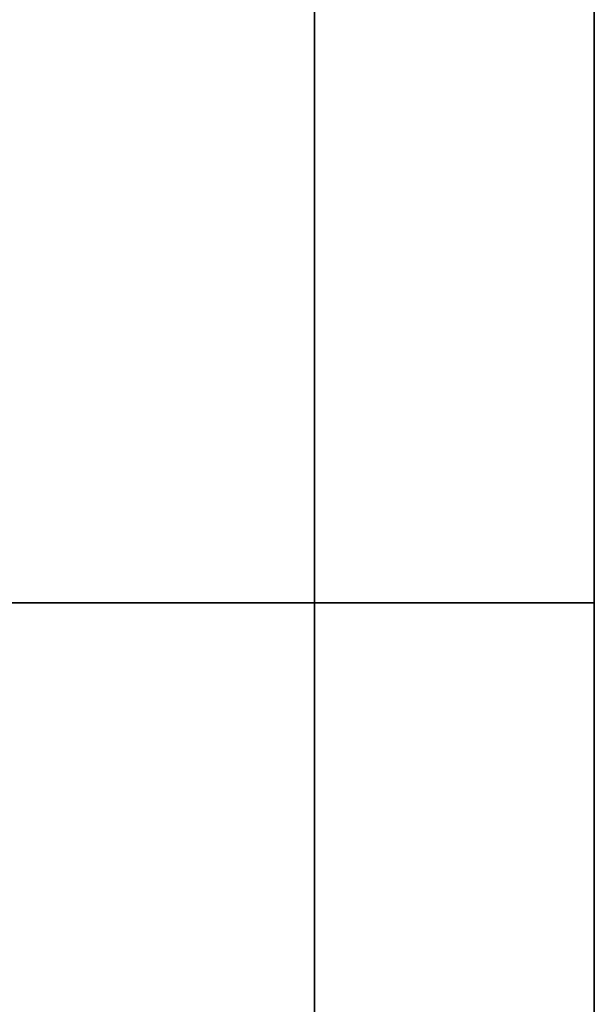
# Model space of a CAD drawing. Header units: millimetres. Extents: x 0 to 1524, y 0 to 1016.
# Tile 307 of 352: x 1394.555 to 1394.965, y 398.86 to 399.563. Entities that reach past the tile are written whole.
import ezdxf

# ---------------------------------------------------------------- set-up
doc = ezdxf.new("R2010")
doc.units = ezdxf.units.MM
doc.header["$LTSCALE"] = 83.82
doc.layers.get('0').update_dxf_attribs({"linetype": 'CONTINUOUS'})

msp = doc.modelspace()

# ---------------------------------------------------------------- linework, layer by layer
at = {"color": 7, "linetype": 'CONTINUOUS'}
for p, q in [((1394.76537, 399.30665), (1394.76537, 400.04665)), ((1394.76537, 400.04665), (1394.76537, 399.30665)), ((1394.76537, 399.30665), (1394.76537, 400.04665)), ((1394.76537, 400.04665), (1394.76537, 399.30665)), ((1394.76537, 399.30665), (1394.76537, 400.04665)), ((1394.76537, 400.04665), (1394.76537, 399.30665)), ((1394.76537, 399.30665), (1394.76537, 400.04665)), ((1394.76537, 400.04665), (1394.76537, 399.30665)), ((1394.96537, 400.04665), (1394.96537, 399.30665)), ((1394.96537, 399.30665), (1394.96537, 400.04665)), ((1394.96537, 400.04665), (1394.96537, 399.30665)), ((1394.96537, 399.30665), (1394.96537, 400.04665)), ((1394.96537, 400.04665), (1394.96537, 399.30665)), ((1394.96537, 399.30665), (1394.96537, 400.04665)), ((1394.96537, 400.04665), (1394.96537, 399.30665)), ((1394.96537, 399.30665), (1394.96537, 400.04665)), ((1394.76537, 399.94665), (1394.76537, 399.14665)), ((1394.76537, 399.14665), (1394.76537, 399.94665)), ((1394.76537, 399.94665), (1394.76537, 399.14665)), ((1394.76537, 399.14665), (1394.76537, 399.94665)), ((1394.76537, 399.94665), (1394.76537, 399.14665)), ((1394.76537, 399.14665), (1394.76537, 399.94665)), ((1394.76537, 399.94665), (1394.76537, 399.14665)), ((1394.76537, 399.14665), (1394.76537, 399.94665)), ((1394.96537, 399.14665), (1394.96537, 399.94665)), ((1394.96537, 399.94665), (1394.96537, 399.14665)), ((1394.96537, 399.14665), (1394.96537, 399.94665)), ((1394.96537, 399.94665), (1394.96537, 399.14665)), ((1394.96537, 399.14665), (1394.96537, 399.94665)), ((1394.96537, 399.94665), (1394.96537, 399.14665)), ((1394.96537, 399.14665), (1394.96537, 399.94665)), ((1394.96537, 399.94665), (1394.96537, 399.14665)), ((1394.76537, 399.00978), (1394.76537, 399.30665)), ((1394.76537, 399.30665), (1394.76537, 399.00978)), ((1394.76537, 399.00978), (1394.76537, 399.30665)), ((1394.76537, 399.30665), (1394.76537, 399.00978)), ((1394.76537, 399.00978), (1394.76537, 399.30665)), ((1394.76537, 399.30665), (1394.76537, 399.00978)), ((1394.76537, 399.00978), (1394.76537, 399.30665)), ((1394.76537, 399.30665), (1394.76537, 399.00978)), ((1394.96537, 399.30665), (1394.96537, 398.40665)), ((1394.96537, 398.40665), (1394.96537, 399.30665)), ((1394.96537, 399.30665), (1394.96537, 398.40665)), ((1394.96537, 398.40665), (1394.96537, 399.30665)), ((1394.96537, 399.30665), (1394.96537, 398.40665)), ((1394.96537, 398.40665), (1394.96537, 399.30665)), ((1394.96537, 399.30665), (1394.96537, 398.40665)), ((1394.96537, 398.40665), (1394.96537, 399.30665)), ((1394.96537, 399.14665), (1394.76537, 399.14665)), ((1394.76537, 399.14665), (1394.76537, 399.04665)), ((1394.76537, 399.14665), (1394.96537, 399.14665)), ((1394.76537, 399.04665), (1394.76537, 399.14665)), ((1394.76537, 399.14665), (1394.96537, 399.14665)), ((1394.96537, 399.14665), (1394.76537, 399.14665)), ((1394.96537, 399.14665), (1394.76537, 399.14665)), ((1394.76537, 399.14665), (1394.76537, 399.04665)), ((1394.76537, 399.14665), (1394.96537, 399.14665)), ((1394.76537, 399.04665), (1394.76537, 399.14665)), ((1394.76537, 399.14665), (1394.96537, 399.14665)), ((1394.96537, 399.14665), (1394.76537, 399.14665)), ((1394.96537, 399.14665), (1394.76537, 399.14665)), ((1394.76537, 399.14665), (1394.76537, 399.04665)), ((1394.76537, 399.14665), (1394.96537, 399.14665)), ((1394.76537, 399.04665), (1394.76537, 399.14665)), ((1394.76537, 399.14665), (1394.96537, 399.14665)), ((1394.96537, 399.14665), (1394.76537, 399.14665)), ((1394.96537, 399.14665), (1394.76537, 399.14665)), ((1394.76537, 399.14665), (1394.76537, 399.04665)), ((1394.76537, 399.14665), (1394.96537, 399.14665)), ((1394.76537, 399.04665), (1394.76537, 399.14665)), ((1394.76537, 399.14665), (1394.96537, 399.14665)), ((1394.96537, 399.14665), (1394.76537, 399.14665)), ((1394.96537, 399.04665), (1394.96537, 399.14665)), ((1394.96537, 399.14665), (1394.96537, 399.04665)), ((1394.96537, 399.04665), (1394.96537, 399.14665)), ((1394.96537, 399.14665), (1394.96537, 399.04665)), ((1394.96537, 399.04665), (1394.96537, 399.14665)), ((1394.96537, 399.14665), (1394.96537, 399.04665)), ((1394.96537, 399.04665), (1394.96537, 399.14665)), ((1394.96537, 399.14665), (1394.96537, 399.04665)), ((1394.76537, 399.04665), (1394.76537, 398.90665)), ((1394.76537, 398.90665), (1394.76537, 399.04665)), ((1394.76537, 399.04665), (1394.76537, 398.90665)), ((1394.76537, 398.90665), (1394.76537, 399.04665)), ((1394.76537, 399.04665), (1394.76537, 398.90665)), ((1394.76537, 398.90665), (1394.76537, 399.04665)), ((1394.76537, 399.04665), (1394.76537, 398.90665)), ((1394.76537, 398.90665), (1394.76537, 399.04665)), ((1394.96537, 398.90665), (1394.96537, 399.04665)), ((1394.96537, 399.04665), (1394.96537, 398.90665)), ((1394.96537, 398.90665), (1394.96537, 399.04665)), ((1394.96537, 399.04665), (1394.96537, 398.90665)), ((1394.96537, 398.90665), (1394.96537, 399.04665)), ((1394.96537, 399.04665), (1394.96537, 398.90665)), ((1394.96537, 398.90665), (1394.96537, 399.04665)), ((1394.96537, 399.04665), (1394.96537, 398.90665)), ((1394.76537, 398.40665), (1394.76537, 399.00978)), ((1394.76537, 399.00978), (1394.76537, 398.40665)), ((1394.76537, 398.40665), (1394.76537, 399.00978)), ((1394.76537, 399.00978), (1394.76537, 398.40665)), ((1394.76537, 398.40665), (1394.76537, 399.00978)), ((1394.76537, 399.00978), (1394.76537, 398.40665)), ((1394.76537, 398.40665), (1394.76537, 399.00978)), ((1394.76537, 399.00978), (1394.76537, 398.40665)), ((1394.76537, 398.90665), (1394.76537, 398.40665)), ((1394.76537, 398.40665), (1394.76537, 398.90665)), ((1394.76537, 398.90665), (1394.76537, 398.40665)), ((1394.76537, 398.40665), (1394.76537, 398.90665)), ((1394.76537, 398.90665), (1394.76537, 398.40665)), ((1394.76537, 398.40665), (1394.76537, 398.90665)), ((1394.76537, 398.90665), (1394.76537, 398.40665)), ((1394.76537, 398.40665), (1394.76537, 398.90665)), ((1394.96537, 398.40665), (1394.96537, 398.90665)), ((1394.96537, 398.90665), (1394.96537, 398.40665)), ((1394.96537, 398.40665), (1394.96537, 398.90665)), ((1394.96537, 398.90665), (1394.96537, 398.40665)), ((1394.96537, 398.40665), (1394.96537, 398.90665)), ((1394.96537, 398.90665), (1394.96537, 398.40665)), ((1394.96537, 398.40665), (1394.96537, 398.90665)), ((1394.96537, 398.90665), (1394.96537, 398.40665))]:
    msp.add_line(p, q, dxfattribs=at)
at = {"color": 6, "linetype": 'CONTINUOUS'}
for p, q in [((1394.76537, 399.14665), (1394.76537, 399.94665)), ((1394.76537, 399.94665), (1394.76537, 399.14665)), ((1394.76537, 399.94665), (1394.76537, 399.14665)), ((1394.76537, 399.94665), (1394.76537, 399.14665)), ((1394.76537, 399.14665), (1394.76537, 399.94665)), ((1394.76537, 399.94665), (1394.76537, 399.14665)), ((1394.76537, 399.94665), (1394.76537, 399.14665)), ((1394.76537, 399.94665), (1394.76537, 399.14665)), ((1394.76537, 399.14665), (1394.76537, 399.94665)), ((1394.76537, 399.94665), (1394.76537, 399.14665)), ((1394.76537, 399.94665), (1394.76537, 399.14665)), ((1394.76537, 399.94665), (1394.76537, 399.14665)), ((1394.76537, 399.14665), (1394.76537, 399.94665)), ((1394.76537, 399.94665), (1394.76537, 399.14665)), ((1394.76537, 399.94665), (1394.76537, 399.14665)), ((1394.76537, 399.94665), (1394.76537, 399.14665)), ((1394.96537, 399.94665), (1394.96537, 399.14665)), ((1394.96537, 399.14665), (1394.96537, 399.94665)), ((1394.96537, 399.94665), (1394.96537, 399.14665)), ((1394.96537, 399.14665), (1394.96537, 399.94665)), ((1394.96537, 399.94665), (1394.96537, 399.14665)), ((1394.96537, 399.14665), (1394.96537, 399.94665)), ((1394.96537, 399.94665), (1394.96537, 399.14665)), ((1394.96537, 399.14665), (1394.96537, 399.94665)), ((1392.92145, 399.14665), (1394.76537, 399.14665)), ((1394.76537, 399.14665), (1392.92145, 399.14665)), ((1392.92145, 399.14665), (1394.76537, 399.14665)), ((1394.76537, 399.14665), (1392.92145, 399.14665)), ((1392.92145, 399.14665), (1394.76537, 399.14665)), ((1394.76537, 399.14665), (1392.92145, 399.14665)), ((1392.92145, 399.14665), (1394.76537, 399.14665)), ((1394.76537, 399.14665), (1392.92145, 399.14665)), ((1394.76537, 399.14665), (1392.96537, 399.14665)), ((1392.96537, 399.14665), (1394.76537, 399.14665)), ((1394.76537, 399.14665), (1392.96537, 399.14665)), ((1392.96537, 399.14665), (1394.76537, 399.14665)), ((1394.76537, 399.14665), (1392.96537, 399.14665)), ((1392.96537, 399.14665), (1394.76537, 399.14665)), ((1394.76537, 399.14665), (1392.96537, 399.14665)), ((1392.96537, 399.14665), (1394.76537, 399.14665)), ((1394.76537, 399.14665), (1394.76537, 397.40665)), ((1394.76537, 397.40665), (1394.76537, 399.14665)), ((1394.76537, 399.14665), (1394.76537, 397.40665)), ((1394.76537, 397.40665), (1394.76537, 399.14665)), ((1394.76537, 399.14665), (1394.76537, 397.40665)), ((1394.76537, 397.40665), (1394.76537, 399.14665)), ((1394.76537, 399.14665), (1394.76537, 397.40665)), ((1394.76537, 397.40665), (1394.76537, 399.14665)), ((1394.76537, 399.14665), (1394.76537, 397.40665)), ((1394.76537, 397.40665), (1394.76537, 399.14665)), ((1394.76537, 399.14665), (1394.76537, 397.40665)), ((1394.76537, 397.40665), (1394.76537, 399.14665)), ((1394.76537, 399.14665), (1394.76537, 397.40665)), ((1394.76537, 397.40665), (1394.76537, 399.14665)), ((1394.76537, 399.14665), (1394.76537, 397.40665)), ((1394.76537, 397.40665), (1394.76537, 399.14665))]:
    msp.add_line(p, q, dxfattribs=at)
at = {"color": 7, "linetype": 'CONTINUOUS'}
for points in [[(1394.76537, 399.00665), (1394.76537, 399.03949), (1394.76537, 399.07108), (1394.76537, 399.10021), (1394.76537, 399.1262), (1394.76537, 399.14714), (1394.76537, 399.16273), (1394.76537, 399.17238), (1394.76537, 399.17571), (1394.76537, 399.17249), (1394.76537, 399.16296), (1394.76537, 399.14747), (1394.76537, 399.1262), (1394.76537, 399.1007), (1394.76537, 399.07162), (1394.76537, 399.04007), (1394.76537, 399.00665)], [(1394.76537, 399.00665), (1394.76537, 399.03949), (1394.76537, 399.07108), (1394.76537, 399.10021), (1394.76537, 399.1262), (1394.76537, 399.14714), (1394.76537, 399.16273), (1394.76537, 399.17238), (1394.76537, 399.17571), (1394.76537, 399.17249), (1394.76537, 399.16296), (1394.76537, 399.14747), (1394.76537, 399.1262), (1394.76537, 399.1007), (1394.76537, 399.07162), (1394.76537, 399.04007), (1394.76537, 399.00665)], [(1394.76537, 399.00665), (1394.76537, 399.03949), (1394.76537, 399.07108), (1394.76537, 399.10021), (1394.76537, 399.1262), (1394.76537, 399.14714), (1394.76537, 399.16273), (1394.76537, 399.17238), (1394.76537, 399.17571), (1394.76537, 399.17249), (1394.76537, 399.16296), (1394.76537, 399.14747), (1394.76537, 399.1262), (1394.76537, 399.1007), (1394.76537, 399.07162), (1394.76537, 399.04007), (1394.76537, 399.00665)], [(1394.76537, 399.00665), (1394.76537, 399.03949), (1394.76537, 399.07108), (1394.76537, 399.10021), (1394.76537, 399.1262), (1394.76537, 399.14714), (1394.76537, 399.16273), (1394.76537, 399.17238), (1394.76537, 399.17571), (1394.76537, 399.17249), (1394.76537, 399.16296), (1394.76537, 399.14747), (1394.76537, 399.1262), (1394.76537, 399.1007), (1394.76537, 399.07162), (1394.76537, 399.04007), (1394.76537, 399.00665)], [(1394.76537, 399.00665), (1394.76537, 399.03949), (1394.76537, 399.07108), (1394.76537, 399.10021), (1394.76537, 399.1262), (1394.76537, 399.14714), (1394.76537, 399.16273), (1394.76537, 399.17238), (1394.76537, 399.17571), (1394.76537, 399.17249), (1394.76537, 399.16296), (1394.76537, 399.14747), (1394.76537, 399.1262), (1394.76537, 399.1007), (1394.76537, 399.07162), (1394.76537, 399.04007), (1394.76537, 399.00665)], [(1394.76537, 399.00665), (1394.76537, 399.03949), (1394.76537, 399.07108), (1394.76537, 399.10021), (1394.76537, 399.1262), (1394.76537, 399.14714), (1394.76537, 399.16273), (1394.76537, 399.17238), (1394.76537, 399.17571), (1394.76537, 399.17249), (1394.76537, 399.16296), (1394.76537, 399.14747), (1394.76537, 399.1262), (1394.76537, 399.1007), (1394.76537, 399.07162), (1394.76537, 399.04007), (1394.76537, 399.00665)], [(1394.76537, 399.00665), (1394.76537, 399.03949), (1394.76537, 399.07108), (1394.76537, 399.10021), (1394.76537, 399.1262), (1394.76537, 399.14714), (1394.76537, 399.16273), (1394.76537, 399.17238), (1394.76537, 399.17571), (1394.76537, 399.17249), (1394.76537, 399.16296), (1394.76537, 399.14747), (1394.76537, 399.1262), (1394.76537, 399.1007), (1394.76537, 399.07162), (1394.76537, 399.04007), (1394.76537, 399.00665)], [(1394.76537, 399.00665), (1394.76537, 399.03949), (1394.76537, 399.07108), (1394.76537, 399.10021), (1394.76537, 399.1262), (1394.76537, 399.14714), (1394.76537, 399.16273), (1394.76537, 399.17238), (1394.76537, 399.17571), (1394.76537, 399.17249), (1394.76537, 399.16296), (1394.76537, 399.14747), (1394.76537, 399.1262), (1394.76537, 399.1007), (1394.76537, 399.07162), (1394.76537, 399.04007), (1394.76537, 399.00665)], [(1394.76537, 399.00665), (1394.76537, 398.97382), (1394.76537, 398.94223), (1394.76537, 398.9131), (1394.76537, 398.88711), (1394.76537, 398.86617), (1394.76537, 398.85058), (1394.76537, 398.84093), (1394.76537, 398.83759), (1394.76537, 398.84081), (1394.76537, 398.85035), (1394.76537, 398.86584), (1394.76537, 398.88711), (1394.76537, 398.91261), (1394.76537, 398.94169), (1394.76537, 398.97324), (1394.76537, 399.00665)], [(1394.76537, 399.00665), (1394.76537, 398.97382), (1394.76537, 398.94223), (1394.76537, 398.9131), (1394.76537, 398.88711), (1394.76537, 398.86617), (1394.76537, 398.85058), (1394.76537, 398.84093), (1394.76537, 398.83759), (1394.76537, 398.84081), (1394.76537, 398.85035), (1394.76537, 398.86584), (1394.76537, 398.88711), (1394.76537, 398.91261), (1394.76537, 398.94169), (1394.76537, 398.97324), (1394.76537, 399.00665)], [(1394.76537, 399.00665), (1394.76537, 398.97382), (1394.76537, 398.94223), (1394.76537, 398.9131), (1394.76537, 398.88711), (1394.76537, 398.86617), (1394.76537, 398.85058), (1394.76537, 398.84093), (1394.76537, 398.83759), (1394.76537, 398.84081), (1394.76537, 398.85035), (1394.76537, 398.86584), (1394.76537, 398.88711), (1394.76537, 398.91261), (1394.76537, 398.94169), (1394.76537, 398.97324), (1394.76537, 399.00665)], [(1394.76537, 399.00665), (1394.76537, 398.97382), (1394.76537, 398.94223), (1394.76537, 398.9131), (1394.76537, 398.88711), (1394.76537, 398.86617), (1394.76537, 398.85058), (1394.76537, 398.84093), (1394.76537, 398.83759), (1394.76537, 398.84081), (1394.76537, 398.85035), (1394.76537, 398.86584), (1394.76537, 398.88711), (1394.76537, 398.91261), (1394.76537, 398.94169), (1394.76537, 398.97324), (1394.76537, 399.00665)], [(1394.76537, 399.00665), (1394.76537, 398.97382), (1394.76537, 398.94223), (1394.76537, 398.9131), (1394.76537, 398.88711), (1394.76537, 398.86617), (1394.76537, 398.85058), (1394.76537, 398.84093), (1394.76537, 398.83759), (1394.76537, 398.84081), (1394.76537, 398.85035), (1394.76537, 398.86584), (1394.76537, 398.88711), (1394.76537, 398.91261), (1394.76537, 398.94169), (1394.76537, 398.97324), (1394.76537, 399.00665)], [(1394.76537, 399.00665), (1394.76537, 398.97382), (1394.76537, 398.94223), (1394.76537, 398.9131), (1394.76537, 398.88711), (1394.76537, 398.86617), (1394.76537, 398.85058), (1394.76537, 398.84093), (1394.76537, 398.83759), (1394.76537, 398.84081), (1394.76537, 398.85035), (1394.76537, 398.86584), (1394.76537, 398.88711), (1394.76537, 398.91261), (1394.76537, 398.94169), (1394.76537, 398.97324), (1394.76537, 399.00665)], [(1394.76537, 399.00665), (1394.76537, 398.97382), (1394.76537, 398.94223), (1394.76537, 398.9131), (1394.76537, 398.88711), (1394.76537, 398.86617), (1394.76537, 398.85058), (1394.76537, 398.84093), (1394.76537, 398.83759), (1394.76537, 398.84081), (1394.76537, 398.85035), (1394.76537, 398.86584), (1394.76537, 398.88711), (1394.76537, 398.91261), (1394.76537, 398.94169), (1394.76537, 398.97324), (1394.76537, 399.00665)], [(1394.76537, 399.00665), (1394.76537, 398.97382), (1394.76537, 398.94223), (1394.76537, 398.9131), (1394.76537, 398.88711), (1394.76537, 398.86617), (1394.76537, 398.85058), (1394.76537, 398.84093), (1394.76537, 398.83759), (1394.76537, 398.84081), (1394.76537, 398.85035), (1394.76537, 398.86584), (1394.76537, 398.88711), (1394.76537, 398.91261), (1394.76537, 398.94169), (1394.76537, 398.97324), (1394.76537, 399.00665)]]:
    msp.add_lwpolyline(points, dxfattribs=at)
at = {"color": 6, "linetype": 'CONTINUOUS'}
for points in [[(1394.76537, 399.14665), (1394.80422, 399.14665), (1394.84159, 399.14665), (1394.87605, 399.14665), (1394.9068, 399.14665), (1394.93157, 399.14665), (1394.95002, 399.14665), (1394.96143, 399.14665), (1394.96537, 399.14665)], [(1394.96537, 399.14665), (1394.96157, 399.14665), (1394.95028, 399.14665), (1394.93196, 399.14665), (1394.9068, 399.14665), (1394.87663, 399.14665), (1394.84223, 399.14665), (1394.80491, 399.14665), (1394.76537, 399.14665)], [(1394.76537, 399.14665), (1394.80422, 399.14665), (1394.84159, 399.14665), (1394.87605, 399.14665), (1394.9068, 399.14665), (1394.93157, 399.14665), (1394.95002, 399.14665), (1394.96143, 399.14665), (1394.96537, 399.14665)], [(1394.96537, 399.14665), (1394.96157, 399.14665), (1394.95028, 399.14665), (1394.93196, 399.14665), (1394.9068, 399.14665), (1394.87663, 399.14665), (1394.84223, 399.14665), (1394.80491, 399.14665), (1394.76537, 399.14665)], [(1394.76537, 399.14665), (1394.80422, 399.14665), (1394.84159, 399.14665), (1394.87605, 399.14665), (1394.9068, 399.14665), (1394.93157, 399.14665), (1394.95002, 399.14665), (1394.96143, 399.14665), (1394.96537, 399.14665)], [(1394.96537, 399.14665), (1394.96157, 399.14665), (1394.95028, 399.14665), (1394.93196, 399.14665), (1394.9068, 399.14665), (1394.87663, 399.14665), (1394.84223, 399.14665), (1394.80491, 399.14665), (1394.76537, 399.14665)], [(1394.76537, 399.14665), (1394.80422, 399.14665), (1394.84159, 399.14665), (1394.87605, 399.14665), (1394.9068, 399.14665), (1394.93157, 399.14665), (1394.95002, 399.14665), (1394.96143, 399.14665), (1394.96537, 399.14665)], [(1394.96537, 399.14665), (1394.96157, 399.14665), (1394.95028, 399.14665), (1394.93196, 399.14665), (1394.9068, 399.14665), (1394.87663, 399.14665), (1394.84223, 399.14665), (1394.80491, 399.14665), (1394.76537, 399.14665)]]:
    msp.add_lwpolyline(points, dxfattribs=at)

doc.saveas('drawing.dxf')
